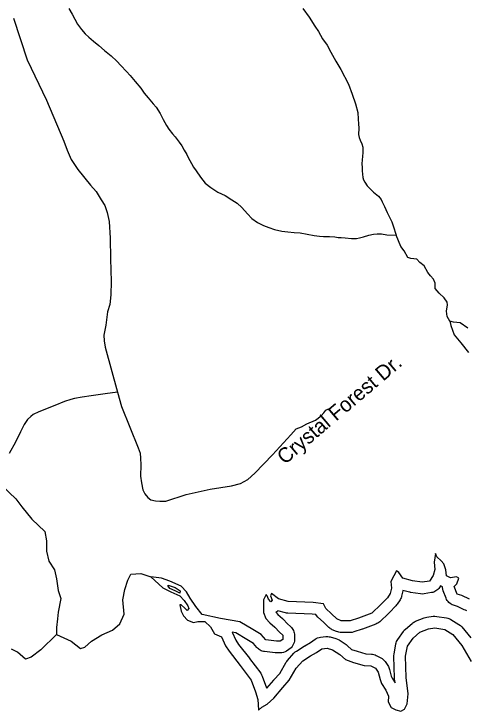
# Model space of a CAD drawing. Extents: x 1950930 to 2061844, y 904556 to 1017002.
# Drawn here: x 1972580 to 1975474, y 1005592 to 1010058 of the extents above; entities that cross this region are included whole.
import ezdxf

# ---------------------------------------------------------------- set-up
doc = ezdxf.new("R2010")
doc.units = 0
for name, color, linetype in [('Exist Hydrographic Buffer Line', 7, 'Continuous'), ('Exist Hydrographic Creek Single Shore', 7, 'Continuous'), ('Exist Hydrographic Lake Shore', 7, 'Continuous'), ('Exist Road Non-System Type 51', 7, 'Continuous'), ('Exist Road Non-System Type 51 Label', 7, 'Continuous')]:
    doc.layers.add(name, color=color, linetype=linetype)

msp = doc.modelspace()

# ---------------------------------------------------------------- linework, layer by layer
at = {"layer": 'Exist Hydrographic Buffer Line'}
msp.add_lwpolyline([(1973580.3, 1006395.4), (1973611.9, 1006383.6), (1973643.4, 1006361.8), (1973641.4, 1006348), (1973611.9, 1006361.8), (1973578.3, 1006377.6), (1973566.5, 1006393.4), (1973568.5, 1006399.3)], close=True, dxfattribs=at)
msp.add_lwpolyline([(1975480.3, 1006235.2), (1975471, 1006237.8), (1975462.2, 1006241.5), (1975420.2, 1006262.5), (1975394.5, 1006270.5), (1975386.5, 1006273.5), (1975378.9, 1006277.4), (1975371.8, 1006282.1), (1975365.3, 1006287.6), (1975359.5, 1006293.8), (1975354.4, 1006300.7), (1975350.1, 1006308), (1975346.6, 1006315.8), (1975328.9, 1006363.2), (1975326, 1006372.9), (1975324.4, 1006382.9), (1975324.3, 1006387.7), (1975318.4, 1006390.4), (1975311.1, 1006394.4), (1975303.8, 1006383.4), (1975299.2, 1006377.3), (1975294.1, 1006371.6), (1975288.3, 1006366.5), (1975282.1, 1006362), (1975275.5, 1006358.2), (1975268.5, 1006355.1), (1975261.2, 1006352.7), (1975253.7, 1006351), (1975206.4, 1006343.1), (1975194.4, 1006342.1), (1975182.5, 1006343), (1975119.4, 1006352.9), (1975115.8, 1006353.5), (1975112.2, 1006354.3), (1975070.3, 1006365.2), (1975069.9, 1006362.4), (1975062, 1006328.9), (1975060.3, 1006322.8), (1975058.1, 1006316.8), (1975055.3, 1006311), (1975052.1, 1006305.5), (1975034.4, 1006277.9), (1975030.2, 1006272.1), (1975025.5, 1006266.7), (1974984.1, 1006223.3), (1974982.6, 1006221.7), (1974981.1, 1006220.2), (1974921.9, 1006165), (1974916.3, 1006160.2), (1974910.2, 1006156), (1974903.7, 1006152.4), (1974896.9, 1006149.5), (1974812.1, 1006117.9), (1974810.9, 1006117.5), (1974809.7, 1006117.1), (1974756.4, 1006099.3), (1974744.7, 1006096.4), (1974732.7, 1006095.5), (1974675.5, 1006095.5), (1974667.9, 1006095.9), (1974660.4, 1006097), (1974653.1, 1006098.9), (1974646, 1006101.5), (1974618.4, 1006113.4), (1974612.4, 1006116.2), (1974606.8, 1006119.6), (1974601.4, 1006123.5), (1974596.4, 1006127.8), (1974560.9, 1006161.3), (1974525.4, 1006194.9), (1974517.3, 1006203.9), (1974513.1, 1006210.4), (1974489.1, 1006214.1), (1974333.6, 1006219.8), (1974325.9, 1006220.5), (1974318.2, 1006222), (1974270.5, 1006233.9), (1974268.4, 1006232.3), (1974265.2, 1006230.1), (1974261.9, 1006228.1), (1974258.6, 1006226.2), (1974257.5, 1006225.7), (1974258.1, 1006223.8), (1974270.5, 1006210.5), (1974299.1, 1006185.5), (1974301.8, 1006183), (1974304.4, 1006180.3), (1974331.9, 1006150.9), (1974351.4, 1006133.2), (1974356.9, 1006127.7), (1974361.8, 1006121.6), (1974366, 1006115), (1974369.5, 1006108.1), (1974372.3, 1006100.8), (1974374.3, 1006093.2), (1974375.5, 1006085.5), (1974375.9, 1006077.7), (1974375.9, 1006050.1), (1974375.3, 1006040.7), (1974373.5, 1006031.3), (1974370.6, 1006022.3), (1974366.5, 1006013.8), (1974361.4, 1006005.8), (1974355.3, 1005998.5), (1974348.4, 1005992.1), (1974340.7, 1005986.5), (1974324.9, 1005976.7), (1974315.7, 1005971.7), (1974305.8, 1005968.2), (1974295.6, 1005966), (1974285.2, 1005965.3), (1974261.5, 1005965.3), (1974257.2, 1005965.4), (1974253, 1005965.7), (1974184, 1005973.6), (1974176.9, 1005974.8), (1974170, 1005976.6), (1974163.3, 1005979.1), (1974156.9, 1005982.2), (1974150.7, 1005985.8), (1974145, 1005990.1), (1974139.7, 1005994.9), (1974134.9, 1006000.2), (1974113.5, 1006025.7), (1974071.4, 1006050.7), (1974071.4, 1006050.8), (1974071.3, 1006050.8), (1974000.4, 1006093), (1973977.7, 1006097), (1974000.1, 1006047), (1974018.7, 1006019.1), (1974087.9, 1005930.6), (1974088.4, 1005930), (1974088.9, 1005929.4), (1974159.8, 1005834.7), (1974165.7, 1005825.5), (1974170.2, 1005815.6), (1974197.8, 1005740.6), (1974198.7, 1005738.2), (1974198.7, 1005738), (1974243.8, 1005791), (1974244.2, 1005791.3), (1974244.5, 1005791.7), (1974281.3, 1005833.8), (1974323.1, 1005904.7), (1974326.9, 1005910.5), (1974331.2, 1005916), (1974372.6, 1005963.4), (1974380.1, 1005970.8), (1974388.6, 1005977.1), (1974437.9, 1006008.7), (1974440, 1006010), (1974442.2, 1006011.3), (1974478, 1006030.9), (1974508, 1006052.2), (1974516, 1006057.1), (1974524.5, 1006061), (1974533.4, 1006063.8), (1974542.6, 1006065.4), (1974576.1, 1006069.4), (1974583.3, 1006069.9), (1974590.6, 1006069.7), (1974597.8, 1006068.7), (1974604.9, 1006067.1), (1974640.4, 1006057.3), (1974651.2, 1006053.4), (1974661.3, 1006047.8), (1974706.7, 1006018.2), (1974711.3, 1006014.9), (1974715.7, 1006011.3), (1974741.9, 1005987.8), (1974777.3, 1005975.6), (1974833.9, 1005958.9), (1974868.2, 1005957.3), (1974876.5, 1005956.5), (1974884.7, 1005954.7), (1974892.6, 1005952.1), (1974900.1, 1005948.6), (1974929.7, 1005932.8), (1974937.3, 1005928.1), (1974944.3, 1005922.6), (1974950.6, 1005916.3), (1974956.1, 1005909.3), (1974973.8, 1005883.7), (1974977.4, 1005877.9), (1974980.5, 1005871.9), (1974983, 1005865.6), (1974984.9, 1005859.2), (1974995.6, 1005816.3), (1975000.8, 1005802.7), (1975019.8, 1005774.1), (1975017, 1005799), (1975016.7, 1005802.1), (1975016.6, 1005805.3), (1975012.6, 1005941.4), (1975012.8, 1005949.2), (1975013.8, 1005957), (1975025.6, 1006022.1), (1975027.5, 1006029.9), (1975030.1, 1006037.4), (1975033.6, 1006044.6), (1975037.7, 1006051.4), (1975073.2, 1006102.7), (1975079.1, 1006110.1), (1975085.9, 1006116.7), (1975129.2, 1006154.2), (1975134.2, 1006158.2), (1975139.5, 1006161.7), (1975145.1, 1006164.7), (1975150.9, 1006167.3), (1975206.1, 1006189), (1975214.3, 1006191.7), (1975222.9, 1006193.4), (1975264.3, 1006199.3), (1975275.4, 1006200.1), (1975286.5, 1006199.2), (1975349.6, 1006189.3), (1975356.9, 1006187.8), (1975364, 1006185.6), (1975370.8, 1006182.7), (1975377.3, 1006179.1), (1975428.6, 1006147.5), (1975438.4, 1006140.3), (1975446.9, 1006131.7), (1975506, 1006060.6)], dxfattribs=at)
at = {"layer": 'Exist Hydrographic Creek Single Shore'}
for points in [[(1972931, 1010093), (1972952.9, 1010057), (1972968.9, 1010025), (1972986.9, 1009993), (1973013, 1009959), (1973037, 1009931), (1973058.9, 1009908.9), (1973088.9, 1009884.9), (1973122.7, 1009856.9), (1973160.8, 1009824.9), (1973202.7, 1009790.9), (1973238.8, 1009756.8), (1973264.8, 1009728.8), (1973300.7, 1009690.7), (1973324.7, 1009664.8), (1973356.9, 1009626.7), (1973392.5, 1009582.6), (1973414.7, 1009550.7), (1973438.7, 1009520.7), (1973470.7, 1009482.6), (1973490.6, 1009460.6), (1973516.6, 1009420.7), (1973534.6, 1009382.5), (1973556.6, 1009344.6), (1973572.6, 1009320.6), (1973594.5, 1009290.4), (1973612.6, 1009270.5), (1973638.6, 1009236.5), (1973654.6, 1009212.5), (1973670.6, 1009186.5), (1973686.4, 1009158.4), (1973698.5, 1009134.4), (1973706.5, 1009120.5), (1973716.3, 1009100.5), (1973730.5, 1009076.5), (1973746.5, 1009052.4), (1973774.3, 1009012.4), (1973804.5, 1008974.4), (1973840.4, 1008946.3), (1973886.3, 1008916.3), (1973932.4, 1008894.3), (1973974.5, 1008868.2), (1974008.3, 1008846.2), (1974038.3, 1008818.2), (1974076.2, 1008778.1), (1974102.2, 1008748.1), (1974140.4, 1008722.1), (1974178.3, 1008702.1), (1974212.3, 1008690.1), (1974248.2, 1008678), (1974294.4, 1008666), (1974334.3, 1008662), (1974374.3, 1008658), (1974412.3, 1008655.9), (1974456.4, 1008647.9), (1974502.3, 1008639.8), (1974536.3, 1008633.8), (1974562.4, 1008631.8), (1974600.3, 1008631.8), (1974634.3, 1008629.8), (1974644.2, 1008627.7), (1974656.3, 1008625.8), (1974674.3, 1008625.8), (1974700.4, 1008623.7), (1974740.4, 1008619.7), (1974772.3, 1008619.7), (1974792.2, 1008623.7), (1974818.3, 1008629.7), (1974852.3, 1008641.7), (1974882.5, 1008647.6), (1974904.4, 1008649.7), (1974932.5, 1008649.6), (1974966.3, 1008643.5), (1975026.5, 1008640.6)], [(1974429.1, 1010094.1), (1974469.1, 1010038.2), (1974507.2, 1009980), (1974529.1, 1009946.1), (1974555, 1009898), (1974584.9, 1009858), (1974608.9, 1009813.9), (1974641.1, 1009755.9), (1974673.1, 1009701.9), (1974720.9, 1009607.9), (1974744.9, 1009543.9), (1974766.8, 1009481.9), (1974780.7, 1009427.8), (1974784.8, 1009383.8), (1974786.7, 1009353.7), (1974788.7, 1009325.7), (1974786.7, 1009285.7), (1974790.8, 1009267.8), (1974796.7, 1009249.7), (1974806.6, 1009225.8), (1974812.7, 1009205.8), (1974812.7, 1009187.7), (1974812.7, 1009173.8), (1974810.7, 1009143.7), (1974808.6, 1009125.8), (1974806.6, 1009095.8), (1974808.4, 1009075.8), (1974808.6, 1009053.7), (1974810.5, 1009031.8), (1974814.6, 1009009.7), (1974818.5, 1008995.7), (1974826.5, 1008979.7), (1974840.6, 1008957.6), (1974856.6, 1008941.7), (1974882.5, 1008917.7), (1974914.4, 1008891.6), (1974930.4, 1008869.6), (1974938.4, 1008855.6), (1974952.6, 1008825.6), (1974970.4, 1008785.6), (1974986.4, 1008751.6), (1974998.3, 1008727.6), (1975008.4, 1008701.5), (1975026.5, 1008640.6)], [(1975371.5, 1008090.2), (1975353.8, 1008119.8), (1975349.8, 1008155.3), (1975355.7, 1008194.8), (1975353.8, 1008212.5), (1975334.1, 1008240.1), (1975302.5, 1008269.7), (1975276.9, 1008299.3), (1975276.9, 1008332.9), (1975267, 1008358.5), (1975247.3, 1008380.2), (1975229.6, 1008401.9), (1975205.9, 1008445.3), (1975178.3, 1008467), (1975158.6, 1008486.8), (1975121.1, 1008490.7), (1975101.4, 1008498.6), (1975077.7, 1008540), (1975058, 1008569.6), (1975026.5, 1008640.6)], [(1972504.8, 1007034.6), (1972591.6, 1006951.8), (1972631, 1006900.5), (1972694.1, 1006821.6), (1972776.9, 1006742.6), (1972788.7, 1006683.5), (1972788.7, 1006616.4), (1972804.5, 1006553.2), (1972840, 1006498), (1972851.8, 1006438.8), (1972863.6, 1006363.8), (1972879.4, 1006312.5), (1972863.6, 1006225.7), (1972859.7, 1006182.3), (1972851.8, 1006127.1), (1972851.8, 1006083.7)], [(1972851.8, 1006083.7), (1972946.4, 1006040.3), (1973005.6, 1005992.9), (1973033.2, 1006000.8), (1973076.6, 1006040.3), (1973143.6, 1006079.7), (1973210.6, 1006111.3), (1973258, 1006150.7), (1973285.6, 1006213.9), (1973277.7, 1006304.6), (1973289.5, 1006371.7), (1973309.2, 1006430.9), (1973328.9, 1006470.4), (1973392, 1006474.3), (1973457.1, 1006452.6)], [(1972851.8, 1006083.7), (1972753.2, 1005985), (1972690.1, 1005937.7), (1972654.6, 1005925.8), (1972603.4, 1005969.2), (1972563.9, 1005989)]]:
    msp.add_lwpolyline(points, dxfattribs=at)
at = {"layer": 'Exist Hydrographic Lake Shore'}
for points in [[(1975485.9, 1008044.8), (1975436.6, 1008080.3), (1975395.2, 1008084.3), (1975371.5, 1008090.2), (1975377.4, 1008062.6), (1975399.1, 1008003.4), (1975440.5, 1007952.1), (1975489.8, 1007888.9)], [(1975416.9, 1006342.1), (1975399.1, 1006389.5), (1975414.9, 1006407.2), (1975428.7, 1006444.7), (1975412.9, 1006452.6), (1975375.4, 1006446.7), (1975349.8, 1006458.5), (1975345.9, 1006498), (1975332.1, 1006535.5), (1975314.3, 1006555.2), (1975286.7, 1006580.9), (1975278.8, 1006602.6), (1975271, 1006547.3), (1975274.9, 1006500), (1975265, 1006460.5), (1975241.4, 1006425), (1975194.1, 1006417.1), (1975131, 1006427), (1975069.9, 1006442.7), (1975044.2, 1006480.2), (1975028.4, 1006490.1), (1975012.7, 1006458.5), (1974993, 1006423), (1974996.9, 1006379.6), (1974989, 1006346.1), (1974971.3, 1006318.4), (1974929.9, 1006275), (1974870.7, 1006219.8), (1974785.9, 1006188.2), (1974732.7, 1006170.5), (1974675.5, 1006170.5), (1974647.9, 1006182.3), (1974612.4, 1006215.9), (1974577, 1006249.4), (1974561.2, 1006279), (1974496.1, 1006288.9), (1974336.4, 1006294.8), (1974273.3, 1006310.6), (1974229.9, 1006346.1), (1974222.1, 1006330.3), (1974233.9, 1006302.7), (1974224, 1006292.8), (1974210.2, 1006308.6), (1974202.3, 1006330.3), (1974194.5, 1006340.1), (1974178.7, 1006304.6), (1974178.7, 1006255.3), (1974178.7, 1006223.7), (1974192.5, 1006184.3), (1974218.1, 1006156.7), (1974249.7, 1006129), (1974279.2, 1006097.5), (1974300.9, 1006077.7), (1974300.9, 1006050.1), (1974285.2, 1006040.3), (1974261.5, 1006040.3), (1974192.5, 1006048.1), (1974162.9, 1006083.7), (1974109.7, 1006115.2), (1974026.9, 1006164.6), (1973902.7, 1006186.3), (1973784.4, 1006211.9), (1973744.9, 1006261.2), (1973707.5, 1006316.5), (1973685.8, 1006355.9), (1973650.3, 1006393.4), (1973577.3, 1006425), (1973524.1, 1006444.7), (1973457.1, 1006452.6), (1973534, 1006381.6), (1973585.2, 1006355.9), (1973642.4, 1006330.3), (1973670, 1006300.7), (1973693.7, 1006267.1), (1973699.6, 1006249.4), (1973689.7, 1006235.6), (1973674, 1006251.4), (1973650.3, 1006273.1), (1973642.4, 1006273.1), (1973650.3, 1006231.6), (1973666.1, 1006202), (1973691.7, 1006174.4), (1973729.2, 1006160.6), (1973756.8, 1006166.5), (1973802.1, 1006166.5), (1973837.6, 1006133), (1973863.2, 1006087.6), (1973908.6, 1006067.9), (1973934.2, 1006010.7), (1973957.9, 1005975.1), (1974028.8, 1005884.4), (1974099.8, 1005789.7), (1974127.4, 1005714.7), (1974141.2, 1005667.4), (1974143.2, 1005633.8), (1974145.2, 1005598.3), (1974166.9, 1005618), (1974200.4, 1005635.8), (1974243.8, 1005675.3), (1974300.9, 1005742.3), (1974342.3, 1005789.7)], [(1975495.7, 1006308.6), (1975448.4, 1006332.3), (1975416.9, 1006342.1)], [(1974342.3, 1005789.7), (1974387.7, 1005866.6), (1974429.1, 1005914), (1974478.4, 1005945.6), (1974517.8, 1005967.3), (1974551.3, 1005990.9), (1974584.8, 1005994.9), (1974620.3, 1005985), (1974665.7, 1005955.4), (1974703.1, 1005921.9), (1974754.4, 1005904.1), (1974821.4, 1005884.4), (1974864.8, 1005882.4), (1974894.4, 1005866.6), (1974912.1, 1005841), (1974924, 1005793.6), (1974933.8, 1005768), (1974961.4, 1005726.6), (1974977.2, 1005687.1), (1974975.2, 1005651.6), (1974994.9, 1005616.1), (1975024.5, 1005600.3), (1975058, 1005592.4), (1975079.7, 1005604.2), (1975097.5, 1005637.8), (1975103.4, 1005702.9), (1975091.5, 1005807.4), (1975087.6, 1005943.6), (1975099.4, 1006008.7), (1975134.9, 1006060), (1975178.3, 1006097.5), (1975233.5, 1006119.2), (1975274.9, 1006125.1), (1975338, 1006115.2), (1975389.3, 1006083.7), (1975448.4, 1006012.6), (1975507.5, 1005910)]]:
    msp.add_lwpolyline(points, dxfattribs=at)
at = {"layer": 'Exist Road Non-System Type 51'}
for points in [[(1972577.6, 1010030.6), (1972665.5, 1009765.3), (1972789.4, 1009506.4), (1972899.4, 1009243), (1972919.8, 1009185.7), (1972945.6, 1009126.5), (1972971.8, 1009086.8), (1972988.1, 1009061.8), (1973069.5, 1008961.9), (1973105.5, 1008920.3), (1973138.9, 1008868.6), (1973161, 1008831.6), (1973175.9, 1008785.4), (1973188.8, 1008728), (1973196.1, 1008622.6), (1973198, 1008489.5), (1973202.6, 1008344.4), (1973200.8, 1008259.3), (1973193.4, 1008196.4), (1973178.6, 1008150.2), (1973167.5, 1008065.2), (1973156.4, 1008000.4), (1973158.2, 1007963.5), (1973163.8, 1007924.6), (1973242.9, 1007635.7)], [(1973242.9, 1007635.7), (1973163.1, 1007625), (1973119.1, 1007617.9), (1973075, 1007612), (1973016.6, 1007603.1), (1972968.6, 1007594.2), (1972944.6, 1007588), (1972903.6, 1007574.6), (1972840.9, 1007549.2), (1972739.8, 1007509.2), (1972702.4, 1007492.8), (1972687.2, 1007479.8), (1972666.8, 1007459.8), (1972646.4, 1007427.3), (1972622.8, 1007381), (1972589.8, 1007315.1), (1972550.1, 1007243.2)], [(1973242.9, 1007635.7), (1973268.2, 1007542.8), (1973374.6, 1007279.4), (1973387.5, 1007244.2), (1973391.2, 1007212.8), (1973393.1, 1007170.2), (1973389.4, 1007098.1), (1973396.8, 1007053.8), (1973406, 1007009.4), (1973417.1, 1006983.5), (1973437.5, 1006961.3), (1973455.9, 1006946.5), (1973485.5, 1006939.1), (1973515.1, 1006937.2), (1973552.1, 1006937.2), (1973682.4, 1006978.9), (1973835.9, 1007014), (1973972.8, 1007036.2), (1974030, 1007051), (1974078.1, 1007076.9), (1974122.5, 1007115.7), (1974235.2, 1007234.1), (1974353.6, 1007361.6), (1974387.9, 1007399.5), (1974421.1, 1007412.5), (1974456.2, 1007432.8), (1974509.9, 1007456.9), (1974546.9, 1007482.8), (1974563.5, 1007503.1), (1974576.4, 1007519.7), (1974593.1, 1007528.9)]]:
    msp.add_lwpolyline(points, dxfattribs=at)

# ---------------------------------------------------------------- texts
at = {"layer": 'Exist Road Non-System Type 51 Label'}
msp.add_text('Crystal Forest Dr.', height=95, rotation=40.3221, dxfattribs=at).set_placement((1974314.2, 1007167.6))

doc.saveas('drawing.dxf')
